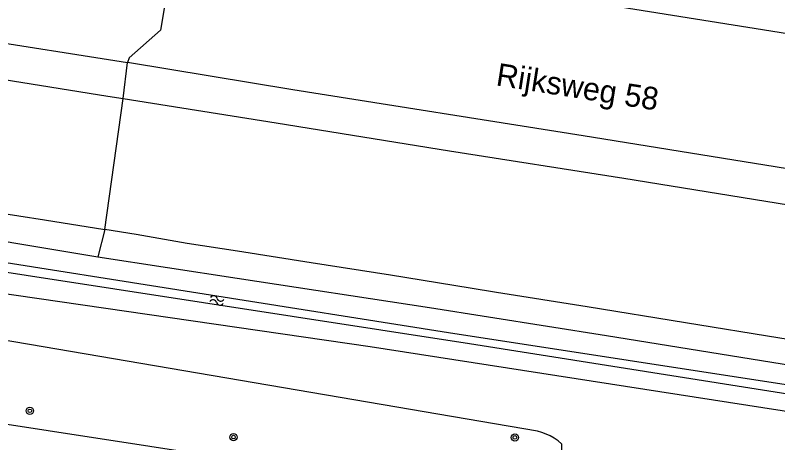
# Model space of a CAD drawing. Extents: x 132994 to 136000, y 393499 to 395512.
# Drawn here: x 133089.3 to 133173.4, y 394251.1 to 394298.3 of the extents above; entities that cross this region are included whole.
import ezdxf

# ---------------------------------------------------------------- set-up
doc = ezdxf.new("R2010")
doc.units = 0
for name, color, linetype in [('gg-anno-openbare ruimte label', 7, 'Continuous'), ('gg-kntw-bovenkant insteek waterloop', 7, 'Continuous'), ('gt-symb-boom', 7, 'Continuous'), ('gt-symb-watersymbool', 7, 'Continuous'), ('gx-grn-maaiveld', 7, 'Continuous')]:
    doc.layers.add(name, color=color, linetype=linetype)

# ---------------------------------------------------------------- blocks, each defined once
blk = doc.blocks.new('gt0-BOOM')
at = {"layer": 'gt-symb-boom'}
for radius in [0.4, 0.2]:
    blk.add_circle((0, 0), radius, dxfattribs=at)
blk = doc.blocks.new('gt0-WA')
at = {"layer": 'gt-symb-watersymbool'}
for centre, start, end in [((-0.323, 0.022), 28.07249, 151.92751), ((0.427, 0.422), 208.07248, 331.92751), ((-0.323, -0.428), 28.07249, 151.92751), ((0.427, -0.028), 208.07248, 331.92751)]:
    blk.add_arc(centre, 0.425, start, end, dxfattribs=at)

msp = doc.modelspace()

# ---------------------------------------------------------------- linework, layer by layer
at = {"layer": 'gg-kntw-bovenkant insteek waterloop'}
msp.add_lwpolyline([(133000, 394279.676), (133030.542, 394275.9), (133128.462, 394261.71), (133226.429, 394246.505)], dxfattribs=at)
at = {"layer": 'gx-grn-maaiveld'}
for p, q in [((133101.203, 394289.072), (133101.683, 394293.043)), ((133099.203, 394274.62), (133101.203, 394289.072)), ((133099.203, 394274.62), (133098.443, 394271.622))]:
    msp.add_line(p, q, dxfattribs=at)
for points in [[(133000, 394309.173), (133011.081, 394307.387), (133047.545, 394301.597), (133084.415, 394295.779), (133101.683, 394293.043)], [(133103.692, 394307.62), (133103.24, 394304.256), (133105.915, 394300.134), (133105.344, 394296.626), (133101.875, 394293.565), (133101.683, 394293.043)], [(133103.692, 394307.62), (133135.956, 394302.421), (133172.671, 394296.539), (133205.531, 394291.236), (133242.735, 394285.335), (133276.845, 394279.812), (133311.235, 394274.35), (133343.177, 394269.307), (133372.187, 394264.622), (133403.774, 394259.575), (133436.997, 394254.225), (133466.864, 394249.452), (133478.907, 394247.513)], [(133000, 394305.259), (133011.174, 394303.457), (133027.486, 394300.896), (133047.216, 394297.729), (133063.19, 394295.11), (133082.577, 394292.052), (133099.544, 394289.333), (133101.203, 394289.072)], [(133477.263, 394233.067), (133471.899, 394233.946), (133442.502, 394238.637), (133411.761, 394243.557), (133389.511, 394247.02), (133358.56, 394251.906), (133333.027, 394255.989), (133297.862, 394261.604), (133274.576, 394265.329), (133243.64, 394270.279), (133214.406, 394274.898), (133182.692, 394280.01), (133151.949, 394284.944), (133119.947, 394290.049), (133101.683, 394293.043)], [(133000, 394290.396), (133006.508, 394289.335), (133020.348, 394287.191), (133031.172, 394285.394), (133041.592, 394283.761), (133050.038, 394282.439), (133053.328, 394281.879), (133060.672, 394280.751), (133071.94, 394278.925), (133081.188, 394277.458), (133092.53, 394275.679), (133099.203, 394274.62)], [(133101.203, 394289.072), (133118.088, 394286.411), (133137.224, 394283.293), (133156.429, 394280.288), (133177.32, 394276.902), (133194.944, 394274.105), (133208.991, 394271.869), (133222.786, 394269.678), (133245.064, 394266.053), (133260.589, 394263.531), (133273.333, 394261.509), (133287.286, 394259.325), (133300.806, 394257.231), (133316.688, 394254.634), (133322.832, 394253.739), (133331.674, 394252.307), (133341.5, 394250.71)], [(133000, 394286.539), (133006.585, 394285.618), (133024.289, 394283.175), (133040.878, 394280.613), (133058.914, 394277.805), (133079.237, 394274.803), (133098.443, 394271.622)], [(133000, 394283.613), (133006.651, 394282.786), (133009.417, 394282.223), (133051.12, 394276.596), (133083.158, 394271.778), (133137.099, 394263.258), (133176.735, 394257.152), (133239.728, 394247.293), (133319.893, 394234.746), (133367.614, 394227.278), (133367.804, 394227.245), (133367.582, 394225.979), (133367.415, 394226.008), (133357.297, 394227.923), (133315.333, 394234.588), (133277.405, 394240.612), (133240.548, 394246.466), (133201.95, 394252.139), (133139.433, 394262.023), (133051.349, 394275.591), (133009.25, 394281.473), (133006.609, 394281.676), (133000, 394282.474)], [(133255.605, 394249.523), (133245.864, 394251.106), (133234.202, 394252.978), (133219.605, 394255.349), (133207.886, 394257.208), (133197.973, 394258.83), (133191.995, 394259.778), (133182.432, 394261.279), (133173.656, 394262.644), (133163.261, 394264.322), (133152.402, 394266.085), (133142.397, 394267.69), (133139.496, 394268.168), (133130.697, 394269.576), (133121.972, 394270.955), (133113.83, 394272.233), (133108.27, 394273.08), (133102.647, 394274.073), (133099.203, 394274.62)], [(133098.443, 394271.622), (133113.786, 394269.245), (133135.009, 394266.023), (133154.517, 394262.949), (133175.036, 394259.635), (133230.389, 394250.777), (133249.113, 394247.873), (133285.7, 394242.171), (133296.882, 394240.156), (133304.194, 394238.895), (133314.298, 394237.478), (133330.266, 394234.801), (133344.791, 394232.542), (133356.531, 394230.633), (133366.935, 394228.775), (133367.865, 394228.474), (133368.258, 394228.405)], [(133149.583, 394250.995), (133149.19, 394251.315), (133148.772, 394251.602), (133148.333, 394251.854), (133147.875, 394252.07), (133147.4, 394252.249), (133146.913, 394252.388), (133087.64, 394262.51), (133040.739, 394269.348), (133040.206, 394269.221), (133039.686, 394269.049), (133039.182, 394268.834), (133038.698, 394268.578), (133038.237, 394268.283), (133037.802, 394267.95), (133037.791, 394267.937)], [(133149.583, 394250.995), (133149.495, 394243.712), (133081.686, 394254.164), (133036.303, 394261.388), (133037.791, 394267.937)]]:
    msp.add_lwpolyline(points, dxfattribs=at)

# ---------------------------------------------------------------- block references
at = {"layer": 'gt-symb-boom'}
for p in [(133090.93, 394254.627), (133113.389, 394251.729), (133144.433, 394251.69)]:
    msp.add_blockref('gt0-BOOM', p, dxfattribs=at)
at = {"layer": 'gt-symb-watersymbool', "rotation": -8.972626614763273}
msp.add_blockref('gt0-WA', (133111.503, 394266.81), dxfattribs=at)

# ---------------------------------------------------------------- texts
at = {"layer": 'gg-anno-openbare ruimte label'}
msp.add_text('Rijksweg 58', height=2.5, rotation=351.1, dxfattribs=at).set_placement((133142.252, 394290.533))

doc.saveas('drawing.dxf')
